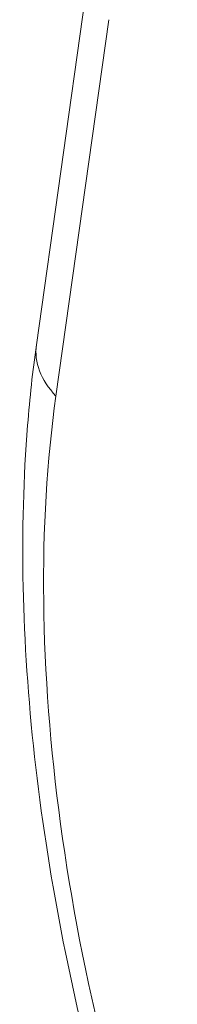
# Model space of a CAD drawing. Header units: millimetres. Extents: x 25069 to 61396, y 8621 to 21558.
# Tile 669 of 700: x 60277 to 60287, y 15391 to 15453. Entities that reach past the tile are written whole.
import ezdxf

# ---------------------------------------------------------------- set-up
doc = ezdxf.new("R2010")
doc.units = ezdxf.units.MM
doc.layers.add('10', color=7, linetype='Continuous')

msp = doc.modelspace()

# ---------------------------------------------------------------- linework, layer by layer
at = {"layer": '10', "color": 7, "linetype": 'Continuous', "lineweight": 20}
for p, q in [((60281.695, 15455.765), (60278.378, 15432.299)), ((60282.919, 15452.572), (60279.601, 15429.106))]:
    msp.add_line(p, q, dxfattribs=at)
for centre, major_axis, ratio, start_param, end_param in [((60286.299, 15431.179), (7.921, -1.12), 0.613111, 3.141569, 3.797131), ((60316.286, 15390.296), (20.251, -65.438), 0.481571, 3.937589, 4.822963)]:
    msp.add_ellipse(centre, major_axis=major_axis, ratio=ratio, start_param=start_param, end_param=end_param, dxfattribs=at)
msp.add_open_spline([(60278.378, 15432.299), (60278.147, 15430.661), (60277.614, 15425.82), (60277.385, 15417.314), (60278.103, 15406.698), (60279.772, 15395.797), (60282.296, 15385.031), (60284.75, 15377.202), (60286.247, 15373.072), (60286.543, 15372.28)], degree=3, knots=[0, 0, 0, 0, 0.093187, 0.270189, 0.44613, 0.621146, 0.795571, 0.960639, 1, 1, 1, 1], dxfattribs=at)

doc.saveas('drawing.dxf')
